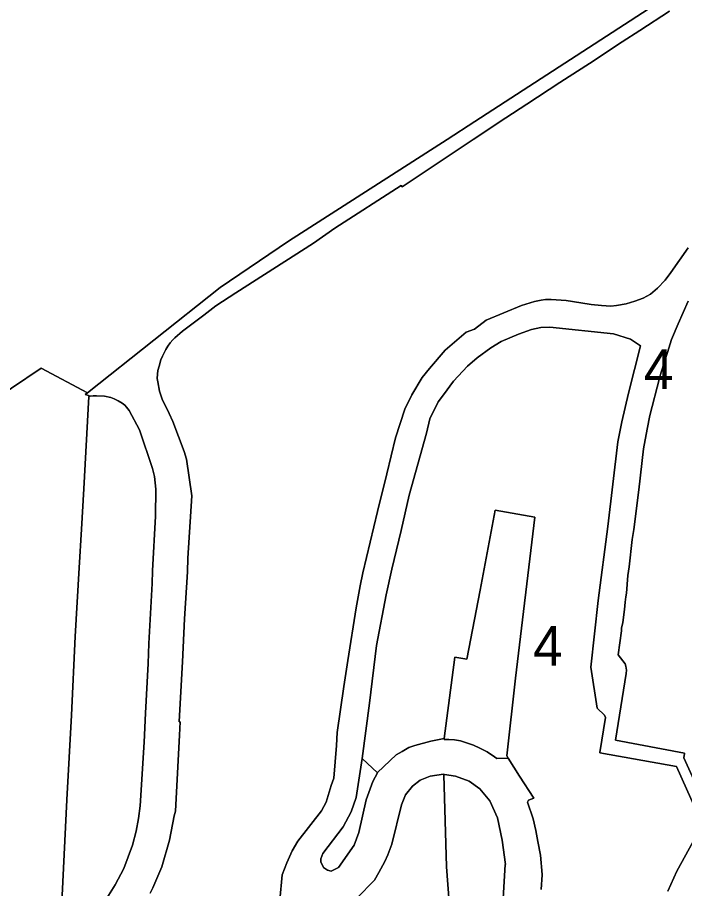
# Model space of a CAD drawing. Extents: x 598968 to 613553, y 4409678 to 4430833.
# Drawn here: x 610513.9 to 610714.9, y 4416580.3 to 4416843 of the extents above; entities that cross this region are included whole.
import ezdxf

# ---------------------------------------------------------------- set-up
doc = ezdxf.new("R2010")
doc.units = 0
for name, color, linetype in [('1', 7, 'Continuous'), ('Sòl Rústic Protegit', 7, 'Continuous'), ('Sòl Rústic Protegit - Alt Nivell de Protecció', 7, 'Continuous'), ('ZONA 4. CASES UNIFAMILIRAS AÏLLADES EN PARCEL.LES', 7, 'Continuous')]:
    doc.layers.add(name, color=color, linetype=linetype)

msp = doc.modelspace()

# ---------------------------------------------------------------- linework, layer by layer
at = {"layer": '1'}
for points in [[(610707.7112, 4416847.8288), (610651.7268, 4416811.5975), (610643.383, 4416806.1977), (610595.5936, 4416775.4882), (610574.9955, 4416761.5755), (610534.9739, 4416729.7749), (610534.3461, 4416729.276), (610534.3754, 4416729.2663), (610535.2847, 4416728.9645), (610535.8268, 4416728.7846), (610536.6862, 4416728.8066), (610537.7659, 4416728.8066), (610540.1458, 4416728.7627), (610542.0189, 4416728.3223), (610543.0546, 4416727.904), (610544.2931, 4416727.3697), (610545.439, 4416726.6873), (610546.2543, 4416726.0268), (610546.8052, 4416725.4764), (610547.6205, 4416724.4198), (610550.6865, 4416718.5923), (610554.6332, 4416706.9104), (610555.1621, 4416704.4886), (610555.5812, 4416700.7363), (610555.5811, 4416700.7044), (610555.5373, 4416692.5784), (610554.6339, 4416676.0999), (610554.4574, 4416672.2422), (610553.4626, 4416654.1293), (610553.2645, 4416648.1517), (610552.471, 4416633.1656), (610552.0733, 4416624.4308), (610550.8726, 4416605.2492), (610550.3569, 4416601.4066), (610549.6936, 4416597.5757), (610548.5641, 4416593.3765), (610545.9834, 4416586.2818), (610543.3133, 4416581.4118), (610539.3134, 4416575.0018)], [(610553.9321, 4416578.8835), (610554.7558, 4416580.5292), (610557.4628, 4416586.8102), (610559.7131, 4416594.8788), (610561.1217, 4416602.1643), (610561.5007, 4416603.5878), (610562.7399, 4416626.483), (610562.9041, 4416630.5791), (610562.623, 4416630.5884), (610562.6248, 4416630.6214), (610563.6299, 4416648.5939), (610564.2557, 4416661.649), (610565.1128, 4416675.7578), (610565.2928, 4416679.9077), (610566.4368, 4416698.7024), (610566.4354, 4416698.7121), (610566.4368, 4416698.7354), (610564.8363, 4416709.7252), (610564.177, 4416712.0486), (610560.7508, 4416721.1524), (610559.6628, 4416723.5401), (610558.8428, 4416725.21), (610557.6354, 4416727.5686), (610556.6648, 4416730.2396), (610556.169, 4416733.0319), (610556.0603, 4416734.1176), (610556.0591, 4416734.1296), (610556.1324, 4416735.4102), (610556.232, 4416736.4878), (610556.5944, 4416737.8362), (610557.1628, 4416739.6898), (610557.5728, 4416740.7797), (610558.6227, 4416742.8697), (610559.2427, 4416743.8598), (610559.9427, 4416744.7997), (610560.7027, 4416745.6998), (610561.3127, 4416746.3398), (610563.6627, 4416748.3198), (610570.0509, 4416753.1622), (610573.6825, 4416755.9699), (610579.6881, 4416759.8903), (610603.0975, 4416774.8546), (610609.4984, 4416779.4014), (610629.5789, 4416792.3086), (610629.8718, 4416791.9247), (610645.7854, 4416802.563), (610651.2268, 4416806.1372), (610661.0972, 4416812.6566), (610667.3997, 4416816.777), (610677.3468, 4416823.301), (610680.1836, 4416825.1661), (610686.2477, 4416829.1249), (610696.1182, 4416835.5877), (610701.4316, 4416839.0331), (610710.4255, 4416844.8409)], [(610716.0343, 4416773.5163), (610710.7373, 4416766.0574), (610709.0917, 4416763.7812), (610706.8041, 4416761.3717), (610704.6165, 4416759.4722), (610702.4379, 4416758.3518), (610699.9143, 4416757.3712), (610697.3338, 4416756.592), (610694.3679, 4416756.0845), (610692.6608, 4416755.9276), (610689.9291, 4416756.0918), (610686.7682, 4416756.4219), (610683.6877, 4416756.8858), (610679.2771, 4416757.6287), (610674.7449, 4416757.8938), (610673.0352, 4416757.8574), (610671.721, 4416757.6576), (610669.7477, 4416757.2787), (610665.8086, 4416756.0919), (610655.1615, 4416751.6413), (610651.6446, 4416748.9312), (610649.1258, 4416748.0194), (610642.7393, 4416742.6496), (610638.0872, 4416737.1179), (610635.8918, 4416734.4293), (610632.7441, 4416729.1311), (610630.6778, 4416724.8547), (610627.8032, 4416716.1735), (610625.2169, 4416705.341), (610622.3995, 4416694.0148), (610617.9792, 4416675.5259), (610617.1279, 4416671.5551), (610616.002, 4416664.9147), (610613.4569, 4416649.076), (610612.3059, 4416641.1759), (610610.2422, 4416627.3133), (610610.005, 4416623.4109), (610609.2198, 4416613.5694), (610608.4888, 4416611.2989), (610606.9203, 4416606.2864), (610605.5509, 4416603.6544), (610598.3573, 4416594.5406), (610596.6426, 4416591.5926), (610595.0728, 4416587.9755), (610593.6727, 4416584.4427), (610592.3041, 4416569.1221)], [(610722.7147, 4416602.0377), (610714.7063, 4416619.6508), (610714.7029, 4416619.6584), (610714.888, 4416621.0231), (610714.8924, 4416621.0553), (610694.1578, 4416625.0324), (610694.1528, 4416625.0333), (610697.3074, 4416645.0887), (610697.4463, 4416646.0842), (610697.4488, 4416646.1022), (610697.2365, 4416647.3748), (610696.977, 4416648.0112), (610694.9519, 4416650.7165), (610695.8811, 4416657.9503), (610695.944, 4416658.74), (610696.3179, 4416660.5132), (610696.7896, 4416664.449), (610697.0311, 4416666.6702), (610697.2611, 4416668.2002), (610697.4211, 4416669.3102), (610697.8767, 4416674.6801), (610698.2011, 4416677.2801), (610699.181, 4416685.49), (610699.661, 4416688.5899), (610701.1331, 4416700.5205), (610702.561, 4416712.9175), (610703.6645, 4416718.7655), (610704.435, 4416722.9059), (610707.3675, 4416734.2337), (610707.8806, 4416736.0093), (610709.7597, 4416741.9185), (610711.0123, 4416745.8736), (610713.0037, 4416750.5393), (610715.9607, 4416757.4393)], [(610671.7388, 4416579.965), (610671.9916, 4416584.441), (610671.9905, 4416584.4548), (610671.9916, 4416584.474), (610671.5316, 4416590.3239), (610670.7312, 4416594.4607), (610670.0701, 4416597.8032), (610669.2916, 4416601.2738), (610667.638, 4416606.3242), (610667.6316, 4416606.3436), (610667.9017, 4416606.9237), (610669.4793, 4416607.5441), (610669.4966, 4416607.5509), (610665.1416, 4416614.1835), (610661.8133, 4416619.5525), (610661.7931, 4416619.552), (610658.3717, 4416619.4633), (610657.6517, 4416620.0032), (610655.4217, 4416621.4632), (610653.2627, 4416622.6052), (610651.3518, 4416623.5231), (610649.7728, 4416624.0411), (610647.4019, 4416624.823), (610645.6119, 4416625.133), (610643.9119, 4416625.2629), (610642.4629, 4416625.2387), (610642.4925, 4416625.4681), (610642.4883, 4416625.4685), (610642.458, 4416625.4699), (610642.4538, 4416625.4701), (610638.4939, 4416624.6975), (610633.6323, 4416623.4113), (610631.8821, 4416622.7849), (610629.7875, 4416621.6317), (610628.0722, 4416620.6328), (610622.4368, 4416615.2288), (610622.4247, 4416615.2066), (610620.9829, 4416612.5523), (610618.9795, 4416607.0137), (610616.7554, 4416597.1502), (610615.3722, 4416593.3725), (610610.683, 4416586.5635), (610608.482, 4416585.4719), (610607.3332, 4416585.7792), (610606.1586, 4416586.5911), (610605.3723, 4416588.3332), (610605.3659, 4416589.2035), (610605.9316, 4416590.8029), (610612.0203, 4416598.868), (610614.4824, 4416603.3897), (610615.9923, 4416607.7097), (610617.7664, 4416619.44), (610619.9942, 4416636.1237), (610622.1104, 4416653.5575), (610625.0206, 4416668.8728), (610626.6962, 4416676.5737), (610629.4881, 4416688.2481), (610631.985, 4416698.9456), (610637.1569, 4416717.6053), (610638.2134, 4416721.9275), (610640.682, 4416727.072), (610642.3267, 4416729.1846), (610645.2917, 4416733.2884), (610649.5516, 4416737.7584), (610652.4215, 4416740.3184), (610656.5315, 4416743.3384), (610659.6997, 4416745.2167), (610664.8613, 4416747.4885), (610668.8357, 4416748.8933), (610671.6513, 4416749.4886), (610674.3275, 4416749.5373), (610693.4803, 4416747.5252), (610698.6009, 4416745.9092), (610701.6237, 4416743.9738), (610698.0311, 4416729.6824), (610695.981, 4416721.0325), (610694.851, 4416714.9726), (610691.7611, 4416689.4329), (610688.9302, 4416667.1615), (610686.6313, 4416647.0534), (610686.6336, 4416647.0396), (610686.6313, 4416647.0204), (610688.5813, 4416634.6906), (610690.8213, 4416632.5107), (610691.1124, 4416631.8903), (610689.4355, 4416621.2681), (610689.4406, 4416621.2672), (610689.4355, 4416621.235), (610712.461, 4416617.0913), (610719.811, 4416600.6616)], [(610616.1822, 4416577.3684), (610621.454, 4416582.8233), (610622.8245, 4416585.0876), (610624.6281, 4416588.448), (610625.5599, 4416590.3929), (610626.7611, 4416593.662), (610629.6027, 4416605.5012), (610630.8659, 4416608.522), (610632.9204, 4416611.1577), (610635.2398, 4416612.9992), (610638.2841, 4416614.1993), (610642.3224, 4416614.7373), (610642.407, 4416614.7005), (610642.6154, 4416614.6099), (610645.8655, 4416614.1875), (610649.9871, 4416612.6973), (610653.2283, 4416610.312), (610656.2549, 4416606.7134), (610658.5286, 4416601.546), (610660.0015, 4416594.8788), (610660.9187, 4416587.5627), (610660.9172, 4416587.5407), (610660.0579, 4416573.8288)], [(610660.0579, 4416573.8288), (610660.9172, 4416587.5407), (610660.9187, 4416587.5627), (610660.0015, 4416594.8788), (610658.5286, 4416601.546), (610656.2549, 4416606.7134), (610653.2283, 4416610.312), (610649.9871, 4416612.6973), (610645.8655, 4416614.1875), (610642.6154, 4416614.6099), (610642.407, 4416614.7005), (610642.4115, 4416614.5409), (610642.7965, 4416600.696), (610643.1815, 4416586.8512), (610645.2816, 4416558.8517)], [(610717.4988, 4416594.4429), (610712.5511, 4416585.5047), (610709.8711, 4416579.4847)]]:
    msp.add_lwpolyline(points, dxfattribs=at)
for points in [[(610661.7931, 4416619.552), (610661.3417, 4416620.2803), (610661.3473, 4416620.3309), (610663.9316, 4416643.7), (610669.8514, 4416692.2794), (610661.2915, 4416693.7792), (610657.8516, 4416694.3791), (610653.2917, 4416670.2894), (610649.3518, 4416649.4896), (610645.6691, 4416650.0482), (610642.4925, 4416625.4681), (610642.4629, 4416625.2387), (610643.9119, 4416625.2629), (610645.6119, 4416625.133), (610647.4019, 4416624.823), (610649.7728, 4416624.0411), (610651.3518, 4416623.5231), (610653.2627, 4416622.6052), (610655.4217, 4416621.4632), (610657.6517, 4416620.0032), (610658.3717, 4416619.4633)], [(610622.4247, 4416615.2066), (610617.7664, 4416619.44), (610615.9923, 4416607.7097), (610614.4824, 4416603.3897), (610612.0203, 4416598.868), (610605.9316, 4416590.8029), (610605.3659, 4416589.2035), (610605.3723, 4416588.3332), (610606.1586, 4416586.5911), (610607.3332, 4416585.7792), (610608.482, 4416585.4719), (610610.683, 4416586.5635), (610615.3722, 4416593.3725), (610616.7554, 4416597.1502), (610618.9795, 4416607.0137), (610620.9829, 4416612.5523)]]:
    msp.add_lwpolyline(points, close=True, dxfattribs=at)
at = {"layer": 'Sòl Rústic Protegit'}
msp.add_lwpolyline([(610526.9435, 4416569.9586), (610528.7534, 4416607.0081), (610530.1534, 4416632.5578), (610531.3133, 4416656.2575), (610532.473, 4416676.9469), (610533.1775, 4416688.6806), (610533.9064, 4416700.8192), (610535.3852, 4416728.6067), (610535.8268, 4416728.7515), (610535.8268, 4416728.7846), (610535.2847, 4416728.9645), (610534.3754, 4416729.2663), (610534.3461, 4416729.276), (610534.9739, 4416729.7749), (610521.0923, 4416737.1844), (610503.0923, 4416725.1844)], dxfattribs=at)
at = {"layer": 'Sòl Rústic Protegit - Alt Nivell de Protecció'}
msp.add_lwpolyline([(610503.0923, 4416725.1844), (610521.0923, 4416737.1844), (610534.9739, 4416729.7749), (610574.9955, 4416761.5755), (610595.5936, 4416775.4882), (610643.383, 4416806.1977), (610651.7268, 4416811.5975), (610707.7112, 4416847.8288), (610741.6611, 4416870.0076), (610745.2328, 4416872.3029), (610771.0036, 4416888.8637), (610850.018, 4416939.6404), (610849.1177, 4416946.51), (610849.1177, 4416991.51), (610621.1801, 4417271.51)], dxfattribs=at)
at = {"layer": 'ZONA 4. CASES UNIFAMILIRAS AÏLLADES EN PARCEL.LES'}
for points in [[(610710.4255, 4416844.8409), (610701.4316, 4416839.0331), (610696.1182, 4416835.5877), (610686.2477, 4416829.1249), (610680.1836, 4416825.1661), (610677.3468, 4416823.301), (610667.3997, 4416816.777), (610661.0972, 4416812.6566), (610651.2268, 4416806.1372), (610645.7854, 4416802.563), (610629.8718, 4416791.9247), (610629.5789, 4416792.3086), (610609.4984, 4416779.4014), (610603.0975, 4416774.8546), (610579.6881, 4416759.8903), (610573.6825, 4416755.9699), (610570.0509, 4416753.1622), (610563.6627, 4416748.3198), (610561.3127, 4416746.3398), (610560.7027, 4416745.6998), (610559.9427, 4416744.7997), (610559.2427, 4416743.8598), (610558.6227, 4416742.8697), (610557.5728, 4416740.7797), (610557.1628, 4416739.6898), (610556.5944, 4416737.8362), (610556.232, 4416736.4878), (610556.1324, 4416735.4102), (610556.0591, 4416734.1296), (610556.0603, 4416734.1176), (610556.169, 4416733.0319), (610556.6648, 4416730.2396), (610557.6354, 4416727.5686), (610558.8428, 4416725.21), (610559.6628, 4416723.5401), (610560.7508, 4416721.1524), (610564.177, 4416712.0486), (610564.8363, 4416709.7252), (610566.4368, 4416698.7354), (610566.4354, 4416698.7121), (610566.4368, 4416698.7024), (610565.2928, 4416679.9077), (610565.1128, 4416675.7578), (610564.2557, 4416661.649), (610563.6299, 4416648.5939), (610562.6248, 4416630.6214), (610562.623, 4416630.5884), (610562.9041, 4416630.5791), (610562.7399, 4416626.483), (610561.5007, 4416603.5878), (610561.1217, 4416602.1643), (610559.7131, 4416594.8788), (610557.4628, 4416586.8102), (610554.7558, 4416580.5292), (610553.9321, 4416578.8835)], [(610592.3041, 4416569.1221), (610593.6727, 4416584.4427), (610595.0728, 4416587.9755), (610596.6426, 4416591.5926), (610598.3573, 4416594.5406), (610605.5509, 4416603.6544), (610606.9203, 4416606.2864), (610608.4888, 4416611.2989), (610609.2198, 4416613.5694), (610610.005, 4416623.4109), (610610.2422, 4416627.3133), (610612.3059, 4416641.1759), (610613.4569, 4416649.076), (610616.002, 4416664.9147), (610617.1279, 4416671.5551), (610617.9792, 4416675.5259), (610622.3995, 4416694.0148), (610625.2169, 4416705.341), (610627.8032, 4416716.1735), (610630.6778, 4416724.8547), (610632.7441, 4416729.1311), (610635.8918, 4416734.4293), (610638.0872, 4416737.1179), (610642.7393, 4416742.6496), (610649.1258, 4416748.0194), (610651.6446, 4416748.9312), (610655.1615, 4416751.6413), (610665.8086, 4416756.0919), (610669.7477, 4416757.2787), (610671.721, 4416757.6576), (610673.0352, 4416757.8574), (610674.7449, 4416757.8938), (610679.2771, 4416757.6287), (610683.6877, 4416756.8858), (610686.7682, 4416756.4219), (610689.9291, 4416756.0918), (610692.6608, 4416755.9276), (610694.3679, 4416756.0845), (610697.3338, 4416756.592), (610699.9143, 4416757.3712), (610702.4379, 4416758.3518), (610704.6165, 4416759.4722), (610706.8041, 4416761.3717), (610709.0917, 4416763.7812), (610710.7373, 4416766.0574), (610716.0343, 4416773.5163)], [(610715.9607, 4416757.4393), (610713.0037, 4416750.5393), (610711.0123, 4416745.8736), (610709.7597, 4416741.9185), (610707.8806, 4416736.0093), (610707.3675, 4416734.2337), (610704.435, 4416722.9059), (610703.6645, 4416718.7655), (610702.561, 4416712.9175), (610701.1331, 4416700.5205), (610699.661, 4416688.5899), (610699.181, 4416685.49), (610698.2011, 4416677.2801), (610697.8767, 4416674.6801), (610697.4211, 4416669.3102), (610697.2611, 4416668.2002), (610697.0311, 4416666.6702), (610696.7896, 4416664.449), (610696.3179, 4416660.5132), (610695.944, 4416658.74), (610695.8811, 4416657.9503), (610694.9519, 4416650.7165), (610696.977, 4416648.0112), (610697.2365, 4416647.3748), (610697.4488, 4416646.1022), (610697.4463, 4416646.0842), (610697.3074, 4416645.0887), (610694.1528, 4416625.0333), (610694.1578, 4416625.0324), (610714.8924, 4416621.0553), (610714.888, 4416621.0231), (610714.7029, 4416619.6584), (610714.7063, 4416619.6508), (610722.7147, 4416602.0377)], [(610719.811, 4416600.6616), (610712.461, 4416617.0913), (610689.4355, 4416621.235), (610689.4406, 4416621.2672), (610689.4355, 4416621.2681), (610691.1124, 4416631.8903), (610690.8213, 4416632.5107), (610688.5813, 4416634.6906), (610686.6313, 4416647.0204), (610686.6336, 4416647.0396), (610686.6313, 4416647.0534), (610688.9302, 4416667.1615), (610691.7611, 4416689.4329), (610694.851, 4416714.9726), (610695.981, 4416721.0325), (610698.0311, 4416729.6824), (610701.6237, 4416743.9738), (610698.6009, 4416745.9092), (610693.4803, 4416747.5252), (610674.3275, 4416749.5373), (610671.6513, 4416749.4886), (610668.8357, 4416748.8933), (610664.8613, 4416747.4885), (610659.6997, 4416745.2167), (610656.5315, 4416743.3384), (610652.4215, 4416740.3184), (610649.5516, 4416737.7584), (610645.2917, 4416733.2884), (610642.3267, 4416729.1846), (610640.682, 4416727.072), (610638.2134, 4416721.9275), (610637.1569, 4416717.6053), (610631.985, 4416698.9456), (610629.4881, 4416688.2481), (610626.6962, 4416676.5737), (610625.0206, 4416668.8728), (610622.1104, 4416653.5575), (610619.9942, 4416636.1237), (610617.7664, 4416619.44), (610622.4247, 4416615.2066), (610622.4368, 4416615.2288), (610628.0722, 4416620.6328), (610629.7875, 4416621.6317), (610631.8821, 4416622.7849), (610633.6323, 4416623.4113), (610638.4939, 4416624.6975), (610642.4538, 4416625.4701), (610642.458, 4416625.4699), (610642.4883, 4416625.4685), (610642.4925, 4416625.4681), (610645.6691, 4416650.0482), (610649.3518, 4416649.4896), (610653.2917, 4416670.2894), (610657.8516, 4416694.3791), (610661.2915, 4416693.7792), (610669.8514, 4416692.2794), (610663.9316, 4416643.7), (610661.3473, 4416620.3309), (610661.3417, 4416620.2803), (610661.7931, 4416619.552), (610661.8133, 4416619.5525), (610665.1416, 4416614.1835), (610669.4966, 4416607.5509), (610669.4793, 4416607.5441), (610667.9017, 4416606.9237), (610667.6316, 4416606.3436), (610667.638, 4416606.3242), (610669.2916, 4416601.2738), (610670.0701, 4416597.8032), (610670.7312, 4416594.4607), (610671.5316, 4416590.3239), (610671.9916, 4416584.474), (610671.9905, 4416584.4548), (610671.9916, 4416584.441), (610671.7388, 4416579.965)], [(610539.3134, 4416575.0018), (610543.3133, 4416581.4118), (610545.9834, 4416586.2818), (610548.5641, 4416593.3765), (610549.6936, 4416597.5757), (610550.3569, 4416601.4066), (610550.8726, 4416605.2492), (610552.0733, 4416624.4308), (610552.471, 4416633.1656), (610553.2645, 4416648.1517), (610553.4626, 4416654.1293), (610554.4574, 4416672.2422), (610554.6339, 4416676.0999), (610555.5373, 4416692.5784), (610555.5811, 4416700.7044), (610555.5812, 4416700.7363), (610555.1621, 4416704.4886), (610554.6332, 4416706.9104), (610550.6865, 4416718.5923), (610547.6205, 4416724.4198), (610546.8052, 4416725.4764), (610546.2543, 4416726.0268), (610545.439, 4416726.6873), (610544.2931, 4416727.3697), (610543.0546, 4416727.904), (610542.0189, 4416728.3223), (610540.1458, 4416728.7627), (610537.7659, 4416728.8066), (610536.6862, 4416728.8066), (610535.8268, 4416728.7846), (610535.8268, 4416728.7515), (610535.3852, 4416728.6067), (610533.9064, 4416700.8192), (610533.1775, 4416688.6806), (610532.473, 4416676.9469), (610531.3133, 4416656.2575), (610530.1534, 4416632.5578), (610528.7534, 4416607.0081), (610526.9435, 4416569.9586)], [(610645.2816, 4416558.8517), (610643.1815, 4416586.8512), (610642.7965, 4416600.696), (610642.4115, 4416614.5409), (610642.407, 4416614.7005), (610642.3224, 4416614.7373), (610638.2841, 4416614.1993), (610635.2398, 4416612.9992), (610632.9204, 4416611.1577), (610630.8659, 4416608.522), (610629.6027, 4416605.5012), (610626.7611, 4416593.662), (610625.5599, 4416590.3929), (610624.6281, 4416588.448), (610622.8245, 4416585.0876), (610621.454, 4416582.8233), (610616.1822, 4416577.3684)], [(610709.8711, 4416579.4847), (610712.5511, 4416585.5047), (610717.4988, 4416594.4429)]]:
    msp.add_lwpolyline(points, dxfattribs=at)

# ---------------------------------------------------------------- texts
for p in [(610702.6768, 4416730.8761), (610669.2777, 4416647.4309)]:
    msp.add_text('4', height=12, dxfattribs=at).set_placement(p)

doc.saveas('drawing.dxf')
